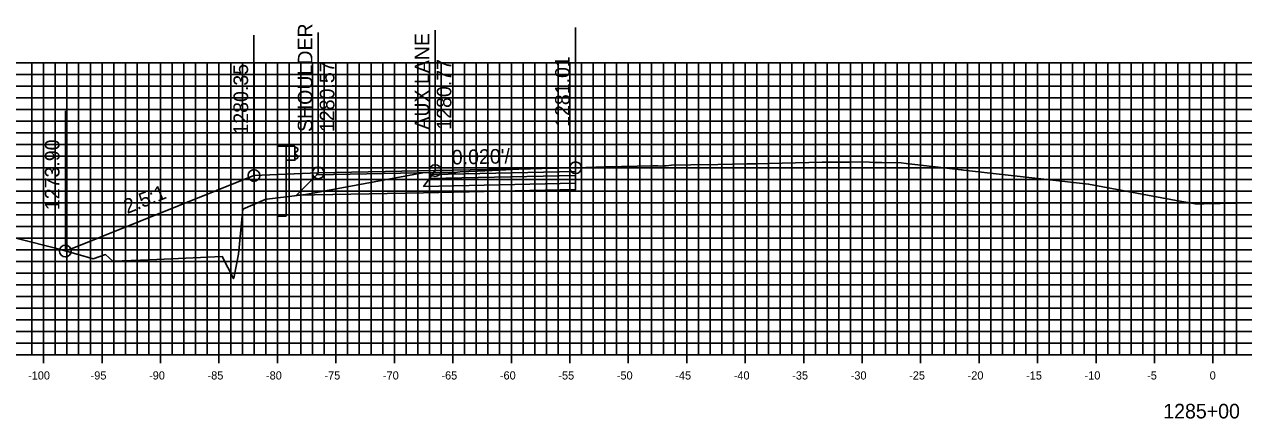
# Model space of a CAD drawing. Extents: x 674939 to 678919, y 750652 to 765176.
# Drawn here: x 678646.9 to 678751.2, y 763230.8 to 763264.6 of the extents above; entities that cross this region are included whole.
import ezdxf

# ---------------------------------------------------------------- set-up
doc = ezdxf.new("R2010")
doc.units = 0
for name, color, linetype in [('Level 10', 7, 'Continuous'), ('Level 16', 7, 'Continuous'), ('Level 18', 7, 'Continuous'), ('Level 19', 7, 'Continuous'), ('Level 20', 7, 'Continuous'), ('Level 22', 7, 'Continuous'), ('Level 23', 7, 'Continuous'), ('Level 32', 7, 'Continuous'), ('Level 4', 7, 'Continuous'), ('Level 8', 7, 'Continuous'), ('Level 9', 7, 'Continuous')]:
    doc.layers.add(name, color=color, linetype=linetype)

msp = doc.modelspace()

# ---------------------------------------------------------------- linework, layer by layer
at = {"layer": 'Level 10'}
msp.add_lwpolyline([(678646.15, 763246.29), (678649.88, 763245.33), (678652.78, 763244.52), (678653.83, 763244.87), (678654.46, 763244.32), (678657.59, 763244.44), (678663.81, 763244.7), (678664.76, 763242.83), (678664.79, 763242.85), (678665.19, 763244.9), (678665.56, 763248.77), (678667.49, 763249.58), (678667.54, 763249.6), (678667.63, 763249.62), (678670.94, 763250.01), (678671.09, 763250.03), (678680.95, 763251.88), (678681.89, 763251.89), (678683.79, 763251.91), (678683.92, 763251.92), (678684.16, 763251.96), (678685.63, 763252.02), (678687.53, 763252.09), (678689.17, 763252.18), (678691.17, 763252.23), (678692.49, 763252.26), (678693.39, 763252.29), (678694.02, 763252.3), (678694.05, 763252.3), (678696.6, 763252.37), (678700.64, 763252.48), (678701.05, 763252.47), (678701.29, 763252.44), (678701.52, 763252.46), (678701.77, 763252.48), (678702.24, 763252.52), (678703.89, 763252.55), (678706.19, 763252.59), (678708.67, 763252.64), (678709.49, 763252.65), (678711.7, 763252.7), (678715.12, 763252.77), (678715.95, 763252.78), (678717.45, 763252.79), (678718.51, 763252.8), (678718.53, 763252.8), (678718.59, 763252.8), (678719.16, 763252.77), (678719.57, 763252.75), (678720.22, 763252.74), (678721.88, 763252.71), (678722.29, 763252.68), (678727, 763252.12), (678727.07, 763252.12), (678727.21, 763252.1), (678737.89, 763250.9), (678745.38, 763249.51), (678747.03, 763249.21), (678747.75, 763249.22), (678751.95, 763249.29)], dxfattribs=at)
at = {"layer": 'Level 16'}
msp.add_lwpolyline([(678666.52, 763251.64), (678666.52, 763251.64), (678650.39, 763245.18)], dxfattribs=at)
at = {"layer": 'Level 18'}
for points in [[(678650.39, 763245.18), (678666.52, 763251.64), (678672.02, 763251.86), (678682.02, 763252.06), (678694.02, 763252.3)], [(678672.02, 763251.86), (678682.02, 763252.06), (678694.02, 763252.3)], [(678672.02, 763251.86), (678666.52, 763251.64)]]:
    msp.add_lwpolyline(points, dxfattribs=at)
for points in [[(678694.02, 763252.3), (678694.02, 763251.97), (678681.77, 763251.72), (678682.02, 763252.06)], [(678682.02, 763252.06), (678672.02, 763251.86), (678671.9, 763251.7), (678681.9, 763251.9)]]:
    msp.add_lwpolyline(points, close=True, dxfattribs=at)
at = {"layer": 'Level 19'}
msp.add_lwpolyline([(678694.02, 763250.98), (678694.02, 763250.44), (678681.02, 763250.17), (678670.15, 763249.95), (678671.9, 763251.7)], dxfattribs=at)
for points in [[(678694.02, 763251.64), (678694.02, 763250.98), (678681.02, 763250.71), (678681.52, 763251.38)], [(678694.02, 763251.97), (678694.02, 763251.64), (678681.52, 763251.38), (678681.77, 763251.72)]]:
    msp.add_lwpolyline(points, close=True, dxfattribs=at)
at = {"layer": 'Level 20'}
for p, q in [((678598.53, 763261.29), (678898.53, 763261.29)), ((678647.53, 763236.29), (678647.53, 763261.29)), ((678648.53, 763236.29), (678648.53, 763261.29)), ((678649.53, 763236.29), (678649.53, 763261.29)), ((678650.53, 763236.29), (678650.53, 763261.29)), ((678651.53, 763236.29), (678651.53, 763261.29)), ((678652.53, 763236.29), (678652.53, 763261.29)), ((678653.53, 763236.29), (678653.53, 763261.29)), ((678654.53, 763236.29), (678654.53, 763261.29)), ((678655.53, 763236.29), (678655.53, 763261.29)), ((678656.53, 763236.29), (678656.53, 763261.29)), ((678657.53, 763236.29), (678657.53, 763261.29)), ((678658.53, 763236.29), (678658.53, 763261.29)), ((678659.53, 763236.29), (678659.53, 763261.29)), ((678660.53, 763236.29), (678660.53, 763261.29)), ((678661.53, 763236.29), (678661.53, 763261.29)), ((678662.53, 763236.29), (678662.53, 763261.29)), ((678663.53, 763236.29), (678663.53, 763261.29)), ((678664.53, 763236.29), (678664.53, 763261.29)), ((678665.53, 763236.29), (678665.53, 763261.29)), ((678666.53, 763236.29), (678666.53, 763261.29)), ((678667.53, 763236.29), (678667.53, 763261.29)), ((678668.53, 763236.29), (678668.53, 763261.29)), ((678669.53, 763236.29), (678669.53, 763261.29)), ((678670.53, 763236.29), (678670.53, 763261.29)), ((678671.53, 763236.29), (678671.53, 763261.29)), ((678672.53, 763236.29), (678672.53, 763261.29)), ((678673.53, 763236.29), (678673.53, 763261.29)), ((678674.53, 763236.29), (678674.53, 763261.29)), ((678675.53, 763236.29), (678675.53, 763261.29)), ((678676.53, 763236.29), (678676.53, 763261.29)), ((678677.53, 763236.29), (678677.53, 763261.29)), ((678678.53, 763236.29), (678678.53, 763261.29)), ((678679.53, 763236.29), (678679.53, 763261.29)), ((678680.53, 763236.29), (678680.53, 763261.29)), ((678681.53, 763236.29), (678681.53, 763261.29)), ((678682.53, 763236.29), (678682.53, 763261.29)), ((678683.53, 763236.29), (678683.53, 763261.29)), ((678684.53, 763236.29), (678684.53, 763261.29)), ((678685.53, 763236.29), (678685.53, 763261.29)), ((678686.53, 763236.29), (678686.53, 763261.29)), ((678687.53, 763236.29), (678687.53, 763261.29)), ((678688.53, 763236.29), (678688.53, 763261.29)), ((678689.53, 763236.29), (678689.53, 763261.29)), ((678690.53, 763236.29), (678690.53, 763261.29)), ((678691.53, 763236.29), (678691.53, 763261.29)), ((678692.53, 763236.29), (678692.53, 763261.29)), ((678693.53, 763236.29), (678693.53, 763261.29)), ((678694.53, 763236.29), (678694.53, 763261.29)), ((678695.53, 763236.29), (678695.53, 763261.29)), ((678696.53, 763236.29), (678696.53, 763261.29)), ((678697.53, 763236.29), (678697.53, 763261.29)), ((678698.53, 763236.29), (678698.53, 763261.29)), ((678699.53, 763236.29), (678699.53, 763261.29)), ((678700.53, 763236.29), (678700.53, 763261.29)), ((678701.53, 763236.29), (678701.53, 763261.29)), ((678702.53, 763236.29), (678702.53, 763261.29)), ((678703.53, 763236.29), (678703.53, 763261.29)), ((678704.53, 763236.29), (678704.53, 763261.29)), ((678705.53, 763236.29), (678705.53, 763261.29)), ((678706.53, 763236.29), (678706.53, 763261.29)), ((678707.53, 763236.29), (678707.53, 763261.29)), ((678708.53, 763236.29), (678708.53, 763261.29)), ((678709.53, 763236.29), (678709.53, 763261.29)), ((678710.53, 763236.29), (678710.53, 763261.29)), ((678711.53, 763236.29), (678711.53, 763261.29)), ((678712.53, 763236.29), (678712.53, 763261.29)), ((678713.53, 763236.29), (678713.53, 763261.29)), ((678714.53, 763236.29), (678714.53, 763261.29)), ((678715.53, 763236.29), (678715.53, 763261.29)), ((678716.53, 763236.29), (678716.53, 763261.29)), ((678717.53, 763236.29), (678717.53, 763261.29)), ((678718.53, 763236.29), (678718.53, 763261.29)), ((678719.53, 763236.29), (678719.53, 763261.29)), ((678720.53, 763236.29), (678720.53, 763261.29)), ((678721.53, 763236.29), (678721.53, 763261.29)), ((678722.53, 763236.29), (678722.53, 763261.29)), ((678723.53, 763236.29), (678723.53, 763261.29)), ((678724.53, 763236.29), (678724.53, 763261.29)), ((678725.53, 763236.29), (678725.53, 763261.29)), ((678726.53, 763236.29), (678726.53, 763261.29)), ((678727.53, 763236.29), (678727.53, 763261.29)), ((678728.53, 763236.29), (678728.53, 763261.29)), ((678729.53, 763236.29), (678729.53, 763261.29)), ((678730.53, 763236.29), (678730.53, 763261.29)), ((678731.53, 763236.29), (678731.53, 763261.29)), ((678732.53, 763236.29), (678732.53, 763261.29)), ((678733.53, 763236.29), (678733.53, 763261.29)), ((678734.53, 763236.29), (678734.53, 763261.29)), ((678735.53, 763236.29), (678735.53, 763261.29)), ((678736.53, 763236.29), (678736.53, 763261.29)), ((678737.53, 763236.29), (678737.53, 763261.29)), ((678738.53, 763236.29), (678738.53, 763261.29)), ((678739.53, 763236.29), (678739.53, 763261.29)), ((678740.53, 763236.29), (678740.53, 763261.29)), ((678741.53, 763236.29), (678741.53, 763261.29)), ((678742.53, 763236.29), (678742.53, 763261.29)), ((678743.53, 763236.29), (678743.53, 763261.29)), ((678744.53, 763236.29), (678744.53, 763261.29)), ((678745.53, 763236.29), (678745.53, 763261.29)), ((678746.53, 763236.29), (678746.53, 763261.29)), ((678747.53, 763236.29), (678747.53, 763261.29)), ((678748.53, 763236.29), (678748.53, 763261.29)), ((678749.53, 763236.29), (678749.53, 763261.29)), ((678750.53, 763236.29), (678750.53, 763261.29)), ((678598.53, 763260.29), (678898.53, 763260.29)), ((678598.53, 763259.29), (678898.53, 763259.29)), ((678598.53, 763258.29), (678898.53, 763258.29)), ((678598.53, 763257.29), (678898.53, 763257.29)), ((678598.53, 763256.29), (678898.53, 763256.29)), ((678598.53, 763255.29), (678898.53, 763255.29)), ((678598.53, 763254.29), (678898.53, 763254.29)), ((678598.53, 763253.29), (678898.53, 763253.29)), ((678598.53, 763252.29), (678898.53, 763252.29)), ((678598.53, 763251.29), (678898.53, 763251.29)), ((678598.53, 763250.29), (678898.53, 763250.29)), ((678598.53, 763249.29), (678898.53, 763249.29)), ((678598.53, 763248.29), (678898.53, 763248.29)), ((678598.53, 763247.29), (678898.53, 763247.29)), ((678598.53, 763246.29), (678898.53, 763246.29)), ((678598.53, 763245.29), (678898.53, 763245.29)), ((678598.53, 763244.29), (678898.53, 763244.29)), ((678598.53, 763243.29), (678898.53, 763243.29)), ((678598.53, 763242.29), (678898.53, 763242.29)), ((678598.53, 763241.29), (678898.53, 763241.29)), ((678598.53, 763240.29), (678898.53, 763240.29)), ((678598.53, 763239.29), (678898.53, 763239.29)), ((678598.53, 763238.29), (678898.53, 763238.29)), ((678598.53, 763237.29), (678898.53, 763237.29)), ((678598.53, 763236.29), (678898.53, 763236.29))]:
    msp.add_line(p, q, dxfattribs=at)
at = {"layer": 'Level 23'}
for p, q in [((678672.02, 763251.86), (678672.02, 763263.86)), ((678682.02, 763252.06), (678682.02, 763264.06)), ((678694.02, 763252.3), (678694.02, 763264.3)), ((678666.52, 763251.64), (678666.52, 763263.64)), ((678650.39, 763245.18), (678650.39, 763257.18))]:
    msp.add_line(p, q, dxfattribs=at)
at = {"layer": 'Level 32'}
for points in [[(678669.27, 763254.14), (678668.52, 763254.14), (678668.52, 763251.72), (678669.27, 763251.75)], [(678670.02, 763254.14), (678669.27, 763254.14), (678669.27, 763252.95), (678670.02, 763252.95)], [(678670.02, 763254.06), (678670.12, 763254.04), (678670.26, 763253.94), (678670.26, 763253.79), (678670.04, 763253.59), (678670.04, 763253.5), (678670.26, 763253.3), (678670.26, 763253.16), (678670.12, 763253.06), (678670.02, 763253.03)]]:
    msp.add_lwpolyline(points, close=True, dxfattribs=at)
for points in [[(678669.27, 763248.17), (678669.27, 763251.75), (678668.52, 763251.72), (678668.52, 763248.17)], [(678669.27, 763248.17), (678668.52, 763248.17)]]:
    msp.add_lwpolyline(points, dxfattribs=at)
at = {"layer": 'Level 4'}
for centre in [(678672.02, 763251.86), (678682.02, 763252.06), (678694.02, 763252.3), (678666.52, 763251.64), (678666.52, 763251.64), (678650.39, 763245.18)]:
    msp.add_circle(centre, 0.5, dxfattribs=at)
at = {"layer": 'Level 8'}
for p, q in [((678648.53, 763235.59), (678648.53, 763236.99)), ((678653.53, 763235.59), (678653.53, 763236.99)), ((678658.53, 763235.59), (678658.53, 763236.99)), ((678663.53, 763235.59), (678663.53, 763236.99)), ((678668.53, 763235.59), (678668.53, 763236.99)), ((678673.53, 763235.59), (678673.53, 763236.99)), ((678678.53, 763235.59), (678678.53, 763236.99)), ((678683.53, 763235.59), (678683.53, 763236.99)), ((678688.53, 763235.59), (678688.53, 763236.99)), ((678693.53, 763235.59), (678693.53, 763236.99)), ((678698.53, 763235.59), (678698.53, 763236.99)), ((678703.53, 763235.59), (678703.53, 763236.99)), ((678708.53, 763235.59), (678708.53, 763236.99)), ((678713.53, 763235.59), (678713.53, 763236.99)), ((678718.53, 763235.59), (678718.53, 763236.99)), ((678723.53, 763235.59), (678723.53, 763236.99)), ((678728.53, 763235.59), (678728.53, 763236.99)), ((678733.53, 763235.59), (678733.53, 763236.99)), ((678738.53, 763235.59), (678738.53, 763236.99)), ((678743.53, 763235.59), (678743.53, 763236.99)), ((678748.53, 763235.59), (678748.53, 763236.99)), ((678598.53, 763236.29), (678898.53, 763236.29))]:
    msp.add_line(p, q, dxfattribs=at)

# ---------------------------------------------------------------- texts
at = {"layer": 'Level 22'}
for s, rotation, p in [("0.020'/'", 1.1458, (678683.45, 763252.58)), ('2.5:1', 21.8014, (678655.68, 763248.34))]:
    msp.add_text(s, height=1.25, rotation=rotation, dxfattribs=at).set_placement(p)
at = {"layer": 'Level 23'}
for s, p in [('SHOULDER', (678671.52, 763255.36)), ('AUX LANE', (678681.52, 763255.56)), ('1281.01', (678693.52, 763255.8)), ('1280.35', (678666.02, 763255.14)), ('1280.57', (678673.4, 763255.36)), ('1280.77', (678683.4, 763255.56)), ('1273.90', (678649.89, 763248.68))]:
    msp.add_text(s, height=1.25, rotation=90, dxfattribs=at).set_placement(p)
at = {"layer": 'Level 9'}
for s, height, p in [('-100', 0.7, (678647.2, 763234.19)), ('-95', 0.7, (678652.55, 763234.19)), ('-90', 0.7, (678657.55, 763234.19)), ('-85', 0.7, (678662.55, 763234.19)), ('-80', 0.7, (678667.55, 763234.19)), ('-75', 0.7, (678672.55, 763234.19)), ('-70', 0.7, (678677.55, 763234.19)), ('-65', 0.7, (678682.55, 763234.19)), ('-60', 0.7, (678687.55, 763234.19)), ('-55', 0.7, (678692.55, 763234.19)), ('-50', 0.7, (678697.55, 763234.19)), ('-45', 0.7, (678702.55, 763234.19)), ('-40', 0.7, (678707.55, 763234.19)), ('-35', 0.7, (678712.55, 763234.19)), ('-30', 0.7, (678717.55, 763234.19)), ('-25', 0.7, (678722.55, 763234.19)), ('-20', 0.7, (678727.55, 763234.19)), ('-15', 0.7, (678732.55, 763234.19)), ('-10', 0.7, (678737.55, 763234.19)), ('-5', 0.7, (678742.9, 763234.19)), ('0', 0.7, (678748.25, 763234.19)), ('1285+00', 1.25, (678744.28, 763230.86))]:
    msp.add_text(s, height=height, dxfattribs=at).set_placement(p)

doc.saveas('drawing.dxf')
